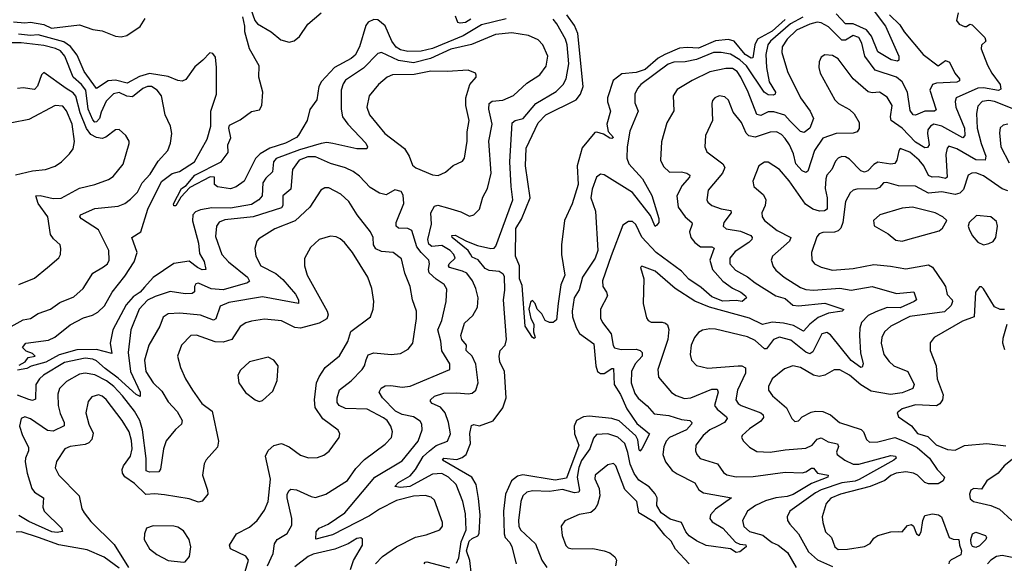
# Model space of a CAD drawing. Extents: x 1443846 to 1577407, y 839182 to 927291.
# Tile 460 of 535: x 1545127 to 1550346, y 906788 to 909669. Entities that reach past the tile are written whole.
import ezdxf

# ---------------------------------------------------------------- set-up
doc = ezdxf.new("R2010")
doc.units = 0

msp = doc.modelspace()

# ---------------------------------------------------------------- linework, layer by layer
at = {"layer": '0CON20XD'}
for points in [[(1546352.2, 909725), (1546374.1, 909664.1), (1546387.6, 909647.6), (1546460.8, 909605), (1546511.7, 909561.8), (1546555, 909549.2), (1546582.4, 909557.6), (1546609.6, 909580.4), (1546655, 909645.8), (1546725, 909705.5)], [(1549650.8, 909720.8), (1549717.2, 909635), (1549786.4, 909475), (1549787.5, 909455), (1549780.8, 909449.2), (1549745.9, 909455.9), (1549675, 909499.2), (1549641.8, 909581.8), (1549615.3, 909615.3), (1549545, 909646.3), (1549505, 909646.2), (1549455, 909699.3)], [(1545095, 909656.9), (1545155, 909652), (1545185, 909656), (1545255, 909642.9), (1545295, 909624.1), (1545445, 909641.6), (1545515, 909617.8), (1545565, 909610), (1545635, 909582.2), (1545665, 909578.9), (1545695, 909585.6), (1545765, 909632.5), (1545792.5, 909675)], [(1547705, 909674.4), (1547575, 909641.5), (1547477.1, 909582.9), (1547315, 909516.3), (1547255, 909501.5), (1547185, 909500), (1547145, 909510), (1547123.4, 909523.4), (1547099.5, 909555), (1547065, 909636.9), (1547025, 909668.7), (1547005, 909670.6), (1546975, 909655.9), (1546961.7, 909638.3), (1546929.1, 909525), (1546905, 909481.8), (1546885, 909462.6), (1546795, 909415.2), (1546727.7, 909342.3), (1546713.3, 909315), (1546702.9, 909245), (1546665, 909192.9), (1546650.5, 909135), (1546605, 909057.1), (1546594, 909045), (1546536, 909015), (1546452.7, 908987.3), (1546401, 908959), (1546377.4, 908932.6), (1546316.8, 908813.2), (1546275, 908783.3), (1546245, 908773.3), (1546175, 908782.5), (1546160, 908795), (1546160, 908835), (1546136.4, 908836.4), (1546029.6, 908780.4), (1545981.8, 908728.2), (1545955, 908682.5), (1545945, 908683.3), (1545943.2, 908693.2), (1545985, 908774.4), (1546009.9, 908790.1), (1546056.1, 908845), (1546195.1, 908914.9), (1546231.9, 908965), (1546230, 909005), (1546247.1, 909042.9), (1546236.6, 909095), (1546240.1, 909109.9), (1546295, 909138.9), (1546355, 909181.9), (1546398.9, 909191.1), (1546410, 909215), (1546415.9, 909285), (1546394.4, 909365), (1546397.3, 909425), (1546345.5, 909515), (1546320.5, 909605), (1546321.3, 909635), (1546310, 909685)], [(1547522.6, 906725), (1547512.5, 906802.5), (1547494.7, 906854.7), (1547509.8, 906905), (1547525, 906919.8), (1547556.4, 906933.6), (1547563.5, 906946.5), (1547567.5, 907045), (1547558.5, 907131.5), (1547546.1, 907206.1), (1547524.1, 907244.1), (1547368, 907335), (1547375, 907345.9), (1547445, 907338.8), (1547472, 907348), (1547494.4, 907365), (1547517.5, 907422.5), (1547513.5, 907476.5), (1547521.2, 907518.8), (1547535, 907522.9), (1547565, 907517.3), (1547636, 907544), (1547687.4, 907612.6), (1547706, 907665), (1547697.1, 907805), (1547672.9, 907855), (1547667.8, 907885), (1547673.3, 907915), (1547699.6, 907945), (1547708.1, 907975), (1547691.4, 908185), (1547697.8, 908235), (1547697.2, 908307.2), (1547690.4, 908320.4), (1547668.6, 908335), (1547615, 908340.7), (1547595, 908350.7), (1547557.1, 908397.1), (1547525, 908409.7), (1547516, 908426), (1547503.8, 908445), (1547419.6, 908515), (1547417.1, 908525), (1547435, 908527.6), (1547494.8, 908494.8), (1547553, 908473), (1547625, 908456.7), (1547641.3, 908458.7), (1547651.8, 908468.2), (1547741.5, 908715), (1547731.8, 908785), (1547725.3, 908915), (1547738, 909122), (1547753.8, 909135), (1547795, 909144.5), (1547863.8, 909225), (1547970.8, 909289.2), (1548008.7, 909325), (1548023.8, 909356.2), (1548038.4, 909435), (1548029, 909535), (1548020.3, 909565), (1547975, 909647.9), (1547955, 909671.1)], [(1547517.7, 909672.3), (1547490, 909655), (1547461.2, 909651.2), (1547450, 909655), (1547437.5, 909687.5)], [(1548547.5, 909485), (1548512, 909465), (1548442.4, 909405), (1548395, 909389.6), (1548318.4, 909381.6), (1548273.1, 909346.9), (1548243.6, 909255), (1548243.3, 909233.3), (1548258.8, 909185), (1548239.2, 909115), (1548245.8, 909075.8), (1548274, 909045), (1548265, 909039.4), (1548255, 909041.8), (1548222.3, 909062.3), (1548186.3, 909073.7), (1548175, 909071.8), (1548109.2, 908990.8), (1548081.2, 908895), (1548087.3, 908795), (1548055, 908693.3), (1548015.7, 908605), (1547998.8, 908475), (1547999.2, 908425), (1548017.1, 908315), (1547995.3, 908264.7), (1547981.5, 908165), (1547971.9, 908078.1), (1547955.5, 908064.5), (1547935, 908064.2), (1547912.5, 908075), (1547895, 908110), (1547870, 908135), (1547860, 908165), (1547845, 908180), (1547835, 908172.5), (1547826, 908135), (1547836.7, 908085), (1547851.9, 908055), (1547850, 908015), (1547860, 907985), (1547855, 907980), (1547845, 907984.4), (1547805.6, 908045), (1547790, 908260), (1547776.4, 908296.4), (1547776, 908365), (1547755.3, 908415), (1547756.8, 908563.2), (1547787.6, 908612.4), (1547832.9, 908725), (1547808, 908895), (1547812.5, 908987.5), (1547875, 909121.9), (1547916.7, 909165), (1548076.2, 909243.8), (1548100.5, 909275), (1548113.5, 909315), (1548086, 909595), (1548068.6, 909638.6), (1548027.7, 909695)], [(1549278.1, 909681.9), (1549213.3, 909646.7), (1549107.1, 909555), (1549092.4, 909535), (1549081.5, 909485), (1549085.6, 909415), (1549100.3, 909340.3), (1549133.3, 909285), (1549131.4, 909275), (1549120.8, 909269.2), (1549095, 909270.3), (1549073.2, 909285), (1548979.6, 909425), (1548945, 909455.9), (1548895, 909486.5), (1548845, 909495.2), (1548805, 909494.4), (1548715, 909458.6), (1548655, 909445.2), (1548595, 909444.3), (1548565, 909433), (1548420.4, 909325), (1548402.3, 909305), (1548388.2, 909275), (1548387.6, 909227.6), (1548405.7, 909185), (1548361.4, 909078.6), (1548347.9, 908995), (1548345.8, 908935), (1548356.6, 908905), (1548427.8, 908825), (1548477.3, 908737.3), (1548514.6, 908615), (1548514.5, 908595), (1548505, 908580), (1548495, 908572.5), (1548471.4, 908631.4), (1548375, 908753.9), (1548225, 908847.5), (1548205, 908850), (1548185, 908834.5), (1548161.2, 908771.2)], [(1549738, 909695), (1549791.8, 909641.8), (1549815.8, 909605), (1549916.2, 909485), (1549995, 909424.3), (1550035, 909453.3), (1550055, 909443.3), (1550083.8, 909385), (1550109.2, 909355), (1550109.2, 909345), (1550095, 909338.5), (1549986.6, 909333.4), (1549965, 909325.9), (1549951.8, 909295), (1549985, 909191.2), (1549975.3, 909184.7), (1549925, 909184.3), (1549875, 909163.2), (1549862.9, 909165), (1549847.2, 909187.2), (1549833.2, 909285), (1549805, 909339.7), (1549774.5, 909365), (1549661.9, 909401.9), (1549606.1, 909475), (1549591.5, 909545), (1549575, 909574.7), (1549545, 909585.5), (1549505, 909560.3), (1549485, 909560.6), (1549415, 909630.3), (1549375, 909652.4), (1549355, 909655.2), (1549314.7, 909644.7), (1549245, 909614), (1549194.8, 909565), (1549168.4, 909525), (1549166.2, 909495), (1549196.9, 909395), (1549265.3, 909255), (1549317.1, 909185), (1549334, 909145), (1549315, 909094.2), (1549285, 909071.9), (1549265, 909075.6), (1549211.7, 909131.7), (1549183.1, 909163.1), (1549125, 909181.2), (1549095, 909180.6), (1549055, 909161.9), (1549035, 909166.7), (1548989.1, 909285), (1548950, 909365), (1548929.4, 909395), (1548905, 909409.6), (1548869.7, 909410.3), (1548785, 909392), (1548692.4, 909347.6), (1548611.7, 909298.3), (1548591.4, 909265), (1548594.5, 909185.5), (1548557.4, 909122.6), (1548528.3, 909021.7), (1548524.4, 908925), (1548540.2, 908890.2), (1548570.8, 908860.8), (1548635, 908862.1), (1548664.2, 908855), (1548678.6, 908845), (1548678.1, 908835), (1548638.9, 908791.1), (1548610.7, 908735), (1548618.2, 908675), (1548655, 908624.6), (1548690.6, 908595), (1548692.5, 908585), (1548676.9, 908545), (1548684.3, 908514.3), (1548705, 908488.8), (1548735, 908465.3), (1548795, 908465.8), (1548807.7, 908457.7), (1548784.7, 908395), (1548798.7, 908345), (1548855, 908283.4), (1548905, 908245.4), (1548948.9, 908225), (1548974.4, 908205), (1548978.8, 908195), (1548956.2, 908175), (1548925, 908180.5), (1548855, 908176.8), (1548795, 908200.6), (1548739.8, 908249.8), (1548673.8, 908293.8), (1548635, 908335.7), (1548501, 908435), (1548425.7, 908515.7), (1548392.8, 908582.8), (1548375, 908598.9), (1548355, 908600), (1548325, 908580), (1548261.8, 908418.2), (1548216.9, 908285), (1548218.2, 908255), (1548237.5, 908225), (1548242.5, 908205), (1548205.5, 908135), (1548205, 908087.5), (1548215.5, 908065), (1548262.1, 908005), (1548273, 907943), (1548280.7, 907930.7), (1548315, 907920.3), (1548395, 907923.8), (1548416.1, 907916.1), (1548426.7, 907905), (1548425.8, 907885), (1548389.4, 907845), (1548370.3, 907805), (1548368.3, 907745), (1548388, 907688), (1548405, 907664), (1548453, 907623), (1548490.8, 907580.8), (1548568, 907572), (1548635, 907550.5), (1548678.8, 907545), (1548689.6, 907535), (1548688, 907525), (1548660.8, 907495), (1548570.9, 907455), (1548553.1, 907435), (1548541.1, 907405), (1548535.4, 907365), (1548549.6, 907325), (1548585, 907279.6), (1548612.4, 907262.4)], [(1550101.2, 909705), (1550092.5, 909665), (1550107.5, 909645), (1550135, 909632.5), (1550145, 909632.5), (1550163.9, 909646.1), (1550175, 909642.5), (1550242.9, 909575), (1550247.5, 909555), (1550225.9, 909534.1), (1550224.2, 909515), (1550257.2, 909427.2), (1550279.7, 909385), (1550324.7, 909325), (1550328.6, 909301.4), (1550315.7, 909294.3), (1550235, 909307.6), (1550205, 909305.7), (1550091.5, 909255), (1550085.3, 909235), (1550088.4, 909205), (1550134.4, 909095), (1550137, 909055), (1550126.7, 909043.3), (1550015.3, 909105.3), (1549972.9, 909115), (1549954.6, 909105.4), (1549941.5, 909085), (1549938.7, 909065), (1549947.5, 909005), (1549939.2, 908990.9), (1549925, 908989.7), (1549875, 909020), (1549805, 909094.3), (1549746.1, 909135), (1549743.3, 909155), (1549751.5, 909215), (1549725, 909259.1), (1549685, 909285.4), (1549645, 909281.5), (1549625, 909287.5), (1549545.5, 909355), (1549465, 909461.8), (1549435, 909479.6), (1549395, 909482.9), (1549375, 909471.2), (1549364.5, 909445.5), (1549362.5, 909415), (1549370.5, 909385), (1549448.5, 909245), (1549468.1, 909225), (1549525, 909193.9), (1549550.3, 909170.3), (1549576.7, 909125), (1549577.2, 909092.8), (1549566, 909075), (1549545, 909067.1), (1549455, 909065.6), (1549385, 909041.9), (1549340.4, 908975), (1549305, 908866.7), (1549295, 908859.2), (1549275, 908868.9), (1549241.8, 908905), (1549228.8, 908958.8), (1549208.4, 909005), (1549185, 909039.6), (1549165, 909060), (1549138, 909075), (1549105, 909073.3), (1549025, 909045.9), (1548992.7, 909052.7), (1548978.3, 909068.3), (1548953.9, 909123.9), (1548908.8, 909178.8), (1548885, 909242.5), (1548865, 909260), (1548835, 909265.8), (1548811.2, 909255), (1548799.7, 909240.3), (1548795.6, 909225), (1548799.5, 909135), (1548761.9, 909055), (1548759.5, 908995), (1548769.6, 908969.6), (1548854.5, 908905), (1548864.6, 908885), (1548851.6, 908855), (1548776.5, 908765), (1548769.1, 908715), (1548775, 908701.9), (1548795.7, 908685), (1548845, 908666.9), (1548897, 908657), (1548897.8, 908645), (1548859.1, 908595), (1548855.6, 908575), (1548871.2, 908561.2), (1548948, 908548), (1549001.9, 908525), (1549010, 908515), (1549008.2, 908505), (1548991.9, 908488.1), (1548918.7, 908441.3), (1548890.6, 908405), (1548890.7, 908375), (1548921.7, 908341.7), (1548985.8, 908305.8), (1549025, 908274.3), (1549135, 908205.7), (1549185, 908192.2), (1549225, 908156), (1549255, 908152.6), (1549395, 908167.1), (1549495, 908133.3), (1549486.7, 908125), (1549415, 908113.2), (1549359.5, 908090.5), (1549314.6, 908055.4), (1549281.7, 908018.3), (1549228.2, 908048.2), (1549175, 908061.3), (1549114.8, 908065.2), (1549065, 908054.2), (1548995, 908087.9), (1548783.8, 908146.2), (1548705, 908177.2), (1548601.4, 908245), (1548495, 908337.1), (1548425, 908362.5), (1548417.5, 908355), (1548435.7, 908295.7), (1548431.1, 908165), (1548449.3, 908089.3), (1548458, 908075), (1548475, 908065.6), (1548533.4, 908066.6), (1548551.1, 908061.1), (1548561.1, 908051.1), (1548567.8, 908027.8), (1548562.8, 907975), (1548509.5, 907815), (1548512.9, 907775), (1548582.7, 907692.7), (1548607.1, 907677.1), (1548651.7, 907661.7), (1548685, 907664.7), (1548795, 907710.6), (1548825, 907711.4), (1548829.2, 907695), (1548810.6, 907625), (1548825, 907605.3), (1548874.5, 907565), (1548877.5, 907555), (1548862.7, 907535), (1548825.2, 907514.8), (1548785, 907495.3), (1548749.6, 907465), (1548711.8, 907415), (1548708.5, 907385), (1548715.6, 907365), (1548733.6, 907343.6), (1548826, 907315), (1548858.5, 907268.5), (1548875, 907257.3), (1548925, 907246.7), (1549015, 907248.1), (1549185, 907271.8), (1549275, 907267.5), (1549295, 907273.1), (1549325, 907292.9), (1549335, 907292), (1549356.2, 907266.2), (1549412.5, 907255), (1549410.6, 907245), (1549325, 907211), (1549226.4, 907153.6), (1549195, 907141.9), (1549135.1, 907134.9), (1549080.4, 907119.6), (1549026.5, 907095), (1548985.8, 907064.2), (1548959.1, 907015), (1548965, 906982.5), (1548996.3, 906956.4), (1549067, 906937), (1549095.1, 906915.1), (1549115, 906898.4), (1549146.9, 906885), (1549196.8, 906845), (1549242.9, 906765)], [(1549185, 909670), (1549115, 909607.6), (1549038.7, 909565), (1549023.1, 909535), (1549013.1, 909466.9), (1549005, 909465.3), (1548972.4, 909485), (1548915, 909554.4), (1548885, 909564), (1548815, 909556.9), (1548725, 909518), (1548665, 909521.9), (1548625, 909517.3), (1548547.5, 909485)], [(1547442, 906788), (1547455, 906817.5), (1547467.9, 906902.1), (1547493.7, 906965), (1547491, 907051), (1547476.6, 907115), (1547441.3, 907205), (1547400.3, 907245), (1547365, 907264.8), (1547315, 907259.7), (1547195, 907195.1), (1547145, 907190), (1547116.2, 907195), (1547135, 907215.7), (1547197.6, 907252.4), (1547225, 907285.3), (1547265.8, 907354.2), (1547299.6, 907385), (1547335, 907411.6), (1547395, 907434.6), (1547410.6, 907475), (1547400.3, 907535), (1547381.8, 907585), (1547357.7, 907615), (1547313.1, 907635), (1547304.6, 907645), (1547305.4, 907655), (1547325, 907673.2), (1547375, 907690.3), (1547445, 907692.2), (1547504.5, 907685.5), (1547525, 907689.5), (1547545, 907705.8), (1547557.1, 907745), (1547545, 907844.2), (1547526.2, 907886.1), (1547494.6, 907915), (1547496, 907945), (1547471.2, 907975), (1547465.5, 907995), (1547485, 908061.4), (1547529.5, 908100.5), (1547553.5, 908145), (1547557.3, 908195), (1547544.6, 908245), (1547528, 908285), (1547497.1, 908325), (1547475, 908336.8), (1547404.5, 908355), (1547400.3, 908365), (1547404.2, 908375), (1547435.8, 908405), (1547427.9, 908425), (1547409.5, 908445), (1547365, 908472.7), (1547312.4, 908467.6), (1547295, 908479.1), (1547290.3, 908505), (1547309.2, 908585), (1547307.3, 908645), (1547325, 908681.4), (1547344.4, 908685.6), (1547395, 908671.9), (1547465, 908650.4), (1547511.7, 908628.3), (1547535, 908634.2), (1547564.4, 908665.6), (1547582.2, 908727.8), (1547607.3, 908775), (1547625.4, 908855), (1547614.7, 909025), (1547630.9, 909115), (1547614.7, 909195.3), (1547615, 909225.6), (1547632.2, 909237.8), (1547687.3, 909242.7), (1547745, 909266.8), (1547815, 909333.5), (1547885, 909376.4), (1547917.1, 909422.9), (1547926, 909475), (1547900, 909535), (1547875, 909561.5), (1547825, 909585.3), (1547735, 909600), (1547649.8, 909590.2), (1547522.5, 909537.5), (1547412.7, 909512.7), (1547305, 909463.4), (1547215, 909440.7), (1547135, 909452.2), (1547045, 909495.5), (1547025, 909490.5), (1546948.7, 909411.3), (1546855, 909349.4), (1546840.9, 909329.1), (1546830.7, 909295), (1546831.3, 909195), (1546838.9, 909155), (1546866.8, 909115), (1546961.9, 909015), (1546970, 908995), (1546966.7, 908985), (1546915, 908985.5), (1546786.7, 909013.3), (1546755, 909017.8), (1546725, 909013.4), (1546610.6, 908979.4), (1546487, 908933), (1546473.3, 908915), (1546467.2, 908862.8), (1546431, 908829), (1546415.7, 908805), (1546412.5, 908735), (1546394, 908715), (1546355, 908689.3), (1546245, 908669.5), (1546145, 908672.1), (1546085, 908661.9), (1546059, 908651), (1546045.7, 908634.3), (1546043.6, 908603.6), (1546075.5, 908485), (1546080.4, 908430.4), (1546105, 908387.5), (1546113.8, 908345), (1546095, 908342.9), (1546069.2, 908355), (1546025, 908390), (1545945, 908376.8), (1545835, 908302.5), (1545789.2, 908250.8), (1545765, 908225.3), (1545729.2, 908200.8), (1545691.8, 908158.2), (1545620.5, 908025), (1545607.2, 907955), (1545615, 907900), (1545535, 907921.7), (1545430.8, 907919.3), (1545337, 907893), (1545265, 907853.7), (1545187.6, 907832.4), (1545165, 907820.8), (1545115, 907811.2)], [(1545125, 907838.8), (1545156.7, 907855), (1545171.7, 907878.3), (1545210, 907885), (1545195, 907900), (1545161.7, 907911.7), (1545141.7, 907931.7), (1545160, 907955), (1545279.7, 907970.3), (1545312.6, 907987.4), (1545395, 908051.1), (1545465, 908088.8), (1545513.4, 908103.4), (1545540.8, 908119.1), (1545576.7, 908153.2), (1545617.3, 908225), (1545685, 908309.2), (1545734.8, 908385.2), (1545750.3, 908435), (1545722, 908515), (1545770, 908545), (1545805.8, 908665), (1545879, 908811), (1545935, 908853.2), (1545975, 908863.8), (1546054.5, 908915), (1546120.8, 909035), (1546140.9, 909105), (1546141.1, 909185), (1546170, 909275), (1546170.6, 909415), (1546165, 909470), (1546150.7, 909490.7), (1546135, 909493.3), (1546098, 909455), (1546055, 909418.5), (1546007.1, 909352.9), (1545987.6, 909342.4), (1545965, 909346), (1545915, 909368.5), (1545815, 909383.3), (1545762.8, 909367.2), (1545697.6, 909332.4), (1545635, 909348.1), (1545595.6, 909344.4), (1545535, 909304.7), (1545469.4, 909395), (1545431.4, 909481.4), (1545396.8, 909526.8), (1545361.8, 909551.8), (1545225, 909589.4), (1545185, 909585.7), (1545121.6, 909591.6)], [(1545035, 908016), (1545145, 908077.7), (1545185, 908085.5), (1545225, 908111.8), (1545290, 908135), (1545339.2, 908170.8), (1545415, 908199.5), (1545464.4, 908245), (1545514.1, 908325.9), (1545571.5, 908358.5), (1545592.2, 908375), (1545601.2, 908395), (1545600, 908445), (1545544.6, 908555), (1545455, 908612.9), (1545446, 908625), (1545450, 908635), (1545525, 908668.2), (1545649.9, 908680.1), (1545685, 908694.6), (1545715, 908717.1), (1545751.5, 908755), (1545776.1, 908803.9), (1545819.5, 908850.5), (1545860.3, 908919.7), (1545912.5, 908975), (1545927.3, 909015), (1545933.1, 909065), (1545925.7, 909105), (1545898.6, 909165), (1545878.9, 909265), (1545856.2, 909295), (1545825, 909314.1), (1545805, 909315.2), (1545780.5, 909305), (1545725, 909259.5), (1545695, 909263.5), (1545655, 909282.5), (1545625, 909276.6), (1545585, 909237.3), (1545559.3, 909179.3), (1545549.4, 909145), (1545535, 909127.1), (1545525, 909126.8), (1545515, 909137.6), (1545490.7, 909195), (1545477, 909295), (1545455.3, 909325.3), (1545410.8, 909365), (1545366.3, 909475), (1545343.3, 909503.3), (1545317, 909517), (1545255, 909532.4), (1545135, 909546.4), (1545075, 909545.9)], [(1545122, 908265), (1545205, 908299.5), (1545275, 908355.6), (1545335, 908406.2), (1545344, 908425), (1545345.7, 908455.7), (1545342, 908475), (1545307.2, 908507.2), (1545291.1, 908531.1), (1545276, 908625), (1545224.7, 908695), (1545212.2, 908735), (1545235, 908738.1), (1545305, 908721.2), (1545346.2, 908723.8), (1545444.7, 908775.3), (1545526.2, 908795), (1545598.3, 908821.7), (1545622.3, 908837.7), (1545675, 908902.5), (1545707.9, 909012.1), (1545707.1, 909025), (1545690.6, 909055), (1545655, 909087.1), (1545635, 909085.7), (1545583.5, 909046.5), (1545565, 909040), (1545535, 909044.3), (1545505, 909060.7), (1545482.1, 909092.1), (1545447.4, 909175), (1545425, 909263.8), (1545410.8, 909280.8), (1545373.9, 909305), (1545255, 909390), (1545242.5, 909377.5), (1545222.4, 909317.6), (1545205, 909298.5), (1545145, 909307.1), (1545115, 909303.5)], [(1547345, 908842.9), (1547385, 908860.6), (1547425, 908896.9), (1547475, 908920), (1547484.4, 908935.6), (1547499.6, 909025), (1547499.6, 909075), (1547509.3, 909135), (1547491.5, 909215), (1547491.1, 909255), (1547513.7, 909326.3), (1547546.2, 909365), (1547547.5, 909375), (1547542.5, 909385), (1547505, 909402), (1547393.8, 909393.8), (1547305.8, 909395.8), (1547217.8, 909377.8), (1547103, 909377), (1547075.7, 909364.3), (1547028.2, 909325), (1546980, 909265), (1546967.3, 909205), (1546981.5, 909165), (1547062.1, 909065), (1547167, 908987), (1547191.9, 908945), (1547208.6, 908898.6), (1547226.4, 908883.6), (1547315, 908846.5), (1547345, 908842.9)], [(1545105, 908846.7), (1545195, 908868.5), (1545264.6, 908875.4), (1545315, 908892.2), (1545349.2, 908915), (1545392, 908958), (1545410.6, 908985), (1545417.1, 909022.9), (1545405.7, 909115), (1545375, 909186.5), (1545355, 909211.5), (1545315, 909213.9), (1545175, 909139.6), (1545085, 909123.2)], [(1550405, 909191.1), (1550295, 909235.6), (1550265, 909241.6), (1550228.9, 909235), (1550205, 909210.8), (1550198.7, 909171.3), (1550203.1, 909095), (1550223.5, 909013.5), (1550248.7, 908945), (1550245.3, 908924.7), (1550195, 908927), (1550095, 908984.3), (1550051.5, 908998.5), (1550042.6, 908987.4), (1550036.7, 908955), (1550043.8, 908835), (1550035, 908826.9), (1549995, 908835.6), (1549963.8, 908833.8), (1549945, 908843.5), (1549920.2, 908895), (1549895, 908924.3), (1549845, 908967.3), (1549795, 908985.6), (1549786.6, 908973.4), (1549775.9, 908924.1), (1549765, 908907.1), (1549745, 908903.1), (1549675, 908913.2), (1549655, 908902.3), (1549622.8, 908867.2), (1549605, 908861.2), (1549585, 908868), (1549525, 908930.4), (1549505, 908943.1), (1549485, 908943.8), (1549465, 908934.5), (1549450.9, 908919.1), (1549432.1, 908875), (1549405.9, 908845), (1549399.3, 908825), (1549395.8, 908775), (1549407.5, 908725), (1549406.5, 908665), (1549393.8, 908656.2), (1549366.5, 908653.5), (1549330.9, 908665), (1549291.6, 908691.6), (1549205, 908815.6), (1549155, 908875.4), (1549095, 908914.3), (1549075, 908914.3), (1549044.6, 908895.4), (1549013.2, 908813.2), (1549019.2, 908785), (1549070, 908740), (1549082.9, 908715), (1549078.8, 908685), (1549061.5, 908645), (1549062.2, 908625), (1549075.6, 908605), (1549141.9, 908551.9), (1549214.5, 908515), (1549207.7, 908495), (1549116.9, 908415), (1549109.5, 908395), (1549120.9, 908360.9), (1549135, 908341.5), (1549180, 908305), (1549265, 908250), (1549295, 908238.8), (1549335, 908235.3), (1549475, 908246.6), (1549535, 908236.2), (1549645, 908254.6), (1549775, 908218.7), (1549866.9, 908226.9), (1549880, 908185), (1549867.5, 908175), (1549795, 908142.7), (1549725, 908143.2), (1549665, 908121), (1549625, 908100.7), (1549589.3, 908065), (1549579.5, 908035), (1549578.1, 907995), (1549584.2, 907904.2), (1549598.6, 907845), (1549593.3, 907826.7), (1549585, 907826.2), (1549535, 907862.9), (1549425, 907998.2), (1549405, 908010.4), (1549378.9, 908005), (1549331.6, 907908.4), (1549315, 907898.6), (1549295, 907906.8), (1549215, 907970), (1549155, 907986.3), (1549123.3, 907975), (1549085, 907923.9), (1549075, 907924.7), (1549025, 907968), (1548985, 907988.4), (1548815, 908028.5), (1548785, 908030.9), (1548746.3, 908023.7), (1548725, 908010.8), (1548704.7, 907985.3), (1548686.5, 907945), (1548680.6, 907895), (1548688.6, 907865), (1548715, 907837.1), (1548775, 907822.1), (1548935.3, 907835.3), (1548955, 907834.1), (1548973.7, 907823.7), (1548974.7, 907795), (1548932.6, 907705), (1548923.8, 907653.8), (1548935.2, 907635.2), (1548952.2, 907625), (1549055.5, 907585), (1549067.3, 907575), (1549069.5, 907560.5), (1549055, 907541.8), (1548995, 907500.4), (1548955.8, 907465), (1548954, 907455), (1548964.2, 907435), (1548995, 907403.1), (1549035, 907380), (1549105, 907376.8), (1549185, 907390.3), (1549295, 907398.7), (1549327.9, 907415), (1549355, 907446.6), (1549375, 907453.7), (1549412.3, 907432.3), (1549461.1, 907421.1), (1549467.6, 907407.6), (1549456.7, 907376.7), (1549459.5, 907365), (1549500, 907335), (1549545, 907313.2), (1549575, 907313.3), (1549745, 907359.7), (1549769.4, 907355), (1549772.2, 907345), (1549760, 907335), (1549577.5, 907232.5), (1549555, 907223.8), (1549485, 907214.6), (1549375, 907176.8), (1549345, 907162), (1549259.4, 907100.6), (1549208.9, 907065), (1549194.4, 907035), (1549197.5, 907015), (1549208.5, 906995), (1549255, 906944.4), (1549308.2, 906848.2), (1549356.8, 906806.8), (1549435, 906771.5)], [(1550365.4, 909114.6), (1550340.5, 909109.5), (1550325, 909096), (1550321.4, 909068.6), (1550328.4, 908995), (1550371.1, 908911.1)], [(1547012.5, 906785), (1547050, 906825), (1547125, 906876.1), (1547225, 906926.8), (1547281.5, 906938.5), (1547353.7, 906966.3), (1547368.1, 906985), (1547367.5, 907005), (1547325, 907122.5), (1547308.7, 907138.7), (1547276.9, 907146.9), (1547215, 907143.2), (1547125, 907120.4), (1547033.6, 907075), (1546980.5, 907039.5), (1546785, 906938.4), (1546696.4, 906916.4), (1546698.5, 906955), (1546715, 906974.5), (1546761.9, 906995), (1546850.5, 907055), (1547009.6, 907245), (1547155, 907332), (1547238.7, 907435), (1547261.2, 907495), (1547259.1, 907525), (1547250.5, 907540.5), (1547215, 907564.6), (1547155, 907577.2), (1547118.6, 907595), (1547050.4, 907665), (1547032.2, 907695), (1547043.1, 907716.9), (1547065, 907728.2), (1547095, 907730), (1547155, 907720.9), (1547197.5, 907727.5), (1547407.1, 907815), (1547406.5, 907845), (1547364.7, 907914.7), (1547359.5, 907965), (1547343.2, 908025), (1547364.2, 908075), (1547388.2, 908175), (1547390.8, 908240.8), (1547376.9, 908265), (1547335, 908293.6), (1547298.3, 908328.3), (1547293.2, 908345), (1547300.2, 908375), (1547296.4, 908395), (1547254.5, 908434.5), (1547232.2, 908465), (1547205, 908551.5), (1547185, 908562.4), (1547134.3, 908564.3), (1547121.8, 908575), (1547121.8, 908595), (1547163.5, 908695), (1547159.1, 908739.1), (1547148.6, 908758.6), (1547115, 908767.5), (1547068.8, 908741.2), (1547035, 908749.6), (1546985, 908779.2), (1546929, 908839), (1546895.2, 908865.2), (1546855, 908884.7), (1546775, 908906.8), (1546695, 908942.2), (1546655, 908942.6), (1546608, 908925), (1546573.6, 908875), (1546565, 908770), (1546522.5, 908735), (1546522.7, 908685), (1546515, 908672.7), (1546365, 908623.6), (1546215, 908609.2), (1546184.8, 908595.2), (1546169.6, 908575), (1546165, 908520), (1546199.1, 908425), (1546234.5, 908385), (1546333.8, 908305), (1546345.9, 908284.1), (1546334.2, 908275), (1546205, 908238.2), (1546142.6, 908242.6), (1546075, 908272.5), (1546061.4, 908268.6), (1546054.6, 908254.6), (1546053.5, 908226.5), (1546042, 908218), (1546005, 908215.3), (1545925, 908228.6), (1545845, 908202.8), (1545805, 908182), (1545760.8, 908135), (1545716.5, 908025), (1545702.3, 907905), (1545715, 907804.4), (1545765, 907695.6), (1545765, 907671.4), (1545745, 907681.9), (1545649.8, 907769.8), (1545579.8, 907819.8), (1545535, 907860.9), (1545515, 907869.9), (1545475, 907875.1), (1545365, 907851.8), (1545254.1, 907785), (1545232.6, 907765), (1545213.6, 907735), (1545211.8, 907658.2), (1545195, 907650.4), (1545176.4, 907656.4), (1545115, 907679.8)], [(1550365, 908761.9), (1550335, 908771.9), (1550235, 908841.8), (1550195, 908857.9), (1550174.3, 908855.7), (1550154.7, 908845.3), (1550130.6, 908769.4), (1550109.7, 908750.3), (1550085, 908742.1), (1550015, 908756.2), (1549945, 908749.4), (1549875, 908787.2), (1549785, 908788.3), (1549723.1, 908806.9), (1549706.4, 908803.6), (1549685, 908779.3), (1549667.9, 908772.1), (1549565, 908770), (1549545.2, 908764.8), (1549528.9, 908751.1), (1549504, 908706), (1549489.7, 908595), (1549479.1, 908565), (1549465, 908550.7), (1549446.3, 908543.7), (1549385, 908541.4), (1549365, 908534.3), (1549351.9, 908518.1), (1549324.4, 908435), (1549325.6, 908395), (1549340.8, 908375), (1549375, 908357.3), (1549435, 908341.1), (1549545, 908350), (1549655, 908370.8), (1549743.7, 908363.6), (1549825, 908348.2), (1549945, 908369), (1549965, 908358.1), (1550022.8, 908275), (1550034.6, 908255), (1550043.5, 908213.5), (1550069.1, 908185), (1550072, 908175), (1550065, 908153.6), (1550029.4, 908120.6), (1549845, 908095.2), (1549744.4, 908045), (1549711.8, 908015), (1549697.7, 907985), (1549692.7, 907955), (1549707.5, 907895), (1549735, 907857.3), (1549760, 907835), (1549834.7, 907804.7), (1549868.2, 907735), (1549861.1, 907715), (1549840.6, 907705), (1549805, 907691.8), (1549742.6, 907682.6), (1549640.4, 907700.4), (1549585, 907734.3), (1549525, 907785.2), (1549475, 907812.7), (1549445, 907813.8), (1549395, 907784.6), (1549365, 907778.2), (1549335, 907785.3), (1549265, 907825.3), (1549225, 907834.5), (1549181.4, 907818.6), (1549115, 907765.7), (1549097.1, 907725), (1549096.9, 907705), (1549118.1, 907675), (1549191.2, 907611.2), (1549220, 907555), (1549235, 907540), (1549255, 907542.5), (1549274.8, 907565.2), (1549321.7, 907588.3), (1549345, 907594.2), (1549385, 907591.9), (1549425, 907575.4), (1549472, 907535), (1549587.6, 907497.6), (1549599.6, 907485), (1549615.6, 907445), (1549630.8, 907430.8), (1549675, 907432.7), (1549765, 907454.3), (1549815, 907435.8), (1549885, 907401.5), (1549950, 907345), (1549990, 907285), (1550028.6, 907245), (1550022.9, 907225), (1549995, 907208.9), (1549945, 907210), (1549925, 907216.9), (1549885.4, 907255.3), (1549865, 907266.4), (1549825, 907273.2), (1549772.9, 907265), (1549745, 907253.1), (1549713.7, 907226.3), (1549635.1, 907194.9), (1549477.8, 907155), (1549426.3, 907133.7), (1549401.4, 907105), (1549381.2, 907035), (1549383.8, 907005), (1549399.1, 906955), (1549430, 906925), (1549447, 906875), (1549465, 906860.7), (1549515, 906862.4), (1549605, 906877.6), (1549635, 906893.9), (1549655, 906921.4), (1549675, 906936), (1549745, 906954.8), (1549785, 906956.3), (1549805, 906954.2), (1549832.2, 906987.8), (1549855, 906993.6), (1549865.7, 906985), (1549880.8, 906945), (1549895, 906935.6), (1549904.6, 906955), (1549914.5, 907015), (1549925, 907041.8), (1549965, 907050.7), (1549997.8, 907045), (1550014, 907034), (1550054.4, 906924.4), (1550075, 906915.8), (1550105.8, 906915), (1550108, 906885), (1550120, 906855), (1550115, 906832.5), (1550063.9, 906806.1), (1550053.9, 906796.1), (1550052.5, 906785)], [(1546963.4, 907866.6), (1546975, 907892.5), (1547005, 907904), (1547095.5, 907894.5), (1547145, 907899.4), (1547186.5, 907923.5), (1547211.9, 907955), (1547230, 908085), (1547229.6, 908125), (1547209.5, 908185), (1547196.9, 908255), (1547168.8, 908325), (1547151.8, 908401.8), (1547106, 908436), (1547045, 908440.7), (1547015, 908454.6), (1547003.2, 908475), (1547000, 908515), (1546986.1, 908545), (1546916.4, 908635), (1546871.8, 908705), (1546829.4, 908745), (1546765, 908777.5), (1546745, 908778.1), (1546723.9, 908766.1), (1546665.3, 908674.7), (1546586.7, 908603.3), (1546479.9, 908560.1), (1546395, 908507.8), (1546383.3, 908495), (1546373.8, 908456.2), (1546379.6, 908415), (1546405, 908364.5), (1546484, 908324), (1546522.4, 908292.4), (1546589.5, 908215), (1546605.3, 908185), (1546604.2, 908165.8), (1546415, 908200.8), (1546235, 908170.4), (1546190, 908150), (1546166.2, 908083.8), (1546155, 908076.2), (1546085, 908103.5), (1545975.9, 908114.1), (1545915, 908110.9), (1545888.2, 908091.8), (1545870, 908045), (1545811.4, 907945), (1545788.3, 907865), (1545795.2, 907805.2), (1545835, 907744.6), (1545880.6, 907700.6), (1545914, 907644), (1545962.7, 907592.7), (1545988.5, 907545), (1545984.3, 907525), (1545952.8, 907497.2), (1545903.4, 907436.6), (1545889.6, 907395), (1545873, 907287), (1545865, 907273.1), (1545815, 907271.2), (1545797.4, 907277.4), (1545797.1, 907342.9), (1545778.6, 907495), (1545764.4, 907545), (1545735, 907594.1), (1545672.4, 907675), (1545626.9, 907725), (1545586.9, 907755), (1545525, 907787.1), (1545475, 907796.3), (1545445, 907791.2), (1545375, 907751.8), (1545337.9, 907715), (1545328.9, 907685), (1545330.8, 907625), (1545341.3, 907581.3), (1545362.9, 907535), (1545362.5, 907517.5), (1545305, 907488.2), (1545275, 907491.6), (1545185, 907553.2), (1545155, 907564.5), (1545134.2, 907555), (1545125.4, 907515), (1545142.3, 907465), (1545173.6, 907403.6), (1545174.1, 907385), (1545157.7, 907345), (1545156.9, 907325), (1545166.9, 907265), (1545192.1, 907185), (1545205.6, 907165), (1545253.5, 907135), (1545250, 907085), (1545257.1, 907065), (1545348.9, 906975), (1545354.2, 906955.8), (1545325, 906950.5), (1545296.7, 906955), (1545175, 907010.1), (1545122.2, 907042.2)], [(1548161.2, 908771.2), (1548154.2, 908724.2), (1548178.5, 908655), (1548191.1, 908445), (1548177.6, 908405), (1548109.5, 908305), (1548092.4, 908237.6), (1548066.2, 908195), (1548056.1, 908125), (1548058, 908095), (1548076.9, 908036.9), (1548095, 908006.2), (1548171.3, 907951.3), (1548180.6, 907835), (1548190, 907805), (1548205, 907794.4), (1548225, 907794.8), (1548265, 907819.6), (1548275, 907820), (1548277.6, 907735), (1548312.6, 907682.6), (1548345, 907607.5), (1548398.8, 907528.8), (1548465.6, 907475), (1548425.2, 907394.8), (1548415, 907382.5), (1548410, 907390), (1548403.3, 907443.3), (1548392.9, 907462.9), (1548304, 907544), (1548265, 907556.2), (1548145, 907567.6), (1548115, 907564.1), (1548079, 907545), (1548065.8, 907515), (1548068.5, 907475), (1548090.7, 907415), (1548025, 907239.3), (1547965, 907228.4), (1547793.2, 907256.8), (1547765, 907250.2), (1547734.8, 907225.2), (1547702, 907155), (1547691.3, 907065), (1547694.7, 906945), (1547700.4, 906925), (1547725, 906898.9), (1547736.1, 906875), (1547759.6, 906785)], [(1549805, 908495.6), (1549835, 908504.4), (1550000.5, 908549.5), (1550019.2, 908565), (1550041.2, 908605), (1550020.8, 908625), (1549980, 908645), (1549860, 908675), (1549805, 908670.6), (1549686.2, 908635), (1549652.5, 908605), (1549656, 908576), (1549730, 908535), (1549770.3, 908500.3), (1549805, 908495.6)], [(1550235, 908476), (1550265, 908482.9), (1550286.8, 908493.2), (1550300.7, 908515), (1550309.4, 908575), (1550305, 908600), (1550275, 908624.3), (1550198.3, 908631.7), (1550159.2, 908595), (1550154, 908575), (1550159.7, 908559.7), (1550175.7, 908525), (1550205, 908490.8), (1550235, 908476)], [(1546313.8, 906715), (1546340, 906805), (1546325.8, 906825.7), (1546244.3, 906865), (1546238.5, 906885), (1546275.5, 906945), (1546345, 906979.6), (1546385.9, 907014.1), (1546425, 907070), (1546444.6, 907115), (1546456.6, 907233.4), (1546429.3, 907355), (1546443.4, 907386.6), (1546475, 907412.9), (1546515, 907423.6), (1546555, 907405.5), (1546615, 907360.6), (1546657.6, 907347.6), (1546705, 907348.1), (1546738.6, 907361.4), (1546766.9, 907383.1), (1546820, 907455), (1546824.2, 907475), (1546814.5, 907494.5), (1546733.3, 907553.3), (1546693.4, 907613.4), (1546690, 907655), (1546700.8, 907745), (1546713.7, 907776.4), (1546745.6, 907825), (1546823.1, 907886.9), (1546865.8, 907964.2), (1546883, 908017), (1546986.9, 908095), (1547001.1, 908135), (1547003.5, 908175), (1546994.4, 908245), (1546973.1, 908305), (1546891.8, 908435), (1546848.3, 908488.3), (1546825, 908507.8), (1546805, 908518.1), (1546775, 908521.9), (1546715, 908504.4), (1546668.6, 908461.4), (1546636.8, 908403.2), (1546636.7, 908365), (1546650.4, 908315), (1546757.3, 908125), (1546763.1, 908105), (1546755.7, 908084.3), (1546715, 908060), (1546615, 908033.6), (1546585, 908037.9), (1546515, 908073.8), (1546425, 908082.8), (1546355, 908070.8), (1546325, 908061.8), (1546296.1, 908043.9), (1546251.5, 907975), (1546205, 907960), (1546162.6, 907962.6), (1546065, 907996.8), (1546035, 907994.5), (1545985.6, 907945), (1545964.3, 907885), (1545978.9, 907825), (1546006.5, 907765), (1546043.8, 907706.2), (1546093.3, 907635), (1546147.3, 907595), (1546181.5, 907435), (1546175, 907404.2), (1546115, 907336.2), (1546105.8, 907315), (1546096.5, 907255), (1546123.3, 907175), (1546124.4, 907155), (1546095, 907118.1), (1546075, 907112.3), (1546025, 907129.3), (1545895, 907150.7), (1545843.2, 907156.8), (1545795, 907152.7), (1545735, 907210.4), (1545685, 907246.7), (1545671.8, 907265), (1545669.7, 907285), (1545676.9, 907305), (1545713.8, 907355), (1545722.8, 907395), (1545719.4, 907439.4), (1545706.6, 907485), (1545669.7, 907545), (1545585, 907656.2), (1545565, 907673.6), (1545545, 907681.5), (1545510.4, 907669.6), (1545489.4, 907645), (1545478.5, 907585), (1545493.8, 907525), (1545517, 907477), (1545510, 907445), (1545493.7, 907426.3), (1545475, 907417.3), (1545395, 907406.5), (1545365.8, 907394.2), (1545321.7, 907328.3), (1545315.5, 907294.5), (1545335, 907255.6), (1545442.7, 907145), (1545456.7, 907076.7), (1545468.5, 907055), (1545505, 907010), (1545627.8, 906887.8), (1545704, 906765)], [(1550346.7, 908133.3), (1550325, 908133.3), (1550295, 908146.7), (1550235, 908242.5), (1550225, 908252.5), (1550215, 908252.5), (1550194.2, 908225), (1550186, 908095), (1550125, 908071.9), (1549975, 907985.6), (1549953.1, 907956.9), (1549952.5, 907915), (1549985.4, 907835), (1549991.1, 907765), (1550021.3, 907681.4), (1550019.3, 907655), (1550005, 907632.7), (1549987, 907623), (1549875, 907628.4), (1549805, 907606.2), (1549778, 907585), (1549785.8, 907565), (1549855, 907516.8), (1549886, 907476), (1549940.3, 907460.3), (1549985, 907416.8), (1550045, 907390.8), (1550085, 907388), (1550135, 907412), (1550253.7, 907423.7), (1550355, 907411.4)], [(1550349.3, 907919.3), (1550338.1, 907955), (1550339.5, 907980.5), (1550361.4, 908055)], [(1546395.9, 907645.9), (1546415, 907650.8), (1546469.4, 907700.6), (1546492.4, 907757.6), (1546497.5, 907835), (1546475, 907864), (1546445, 907881.2), (1546344.6, 907855.4), (1546297.6, 907812.4), (1546284.3, 907785), (1546289.2, 907745), (1546323.6, 907693.6), (1546375, 907654.2), (1546395.9, 907645.9)], [(1546440.4, 906775), (1546470.1, 906839.9), (1546478.2, 906891.8), (1546491.4, 906915), (1546544.3, 906945.7), (1546569, 906991), (1546570, 907025), (1546544.2, 907135), (1546545.4, 907155), (1546555, 907174.3), (1546565, 907180.6), (1546595, 907177.5), (1546671.5, 907141.5), (1546695, 907136.4), (1546750, 907155), (1546865, 907227.1), (1546909.6, 907290.4), (1546955, 907337.8), (1547065, 907420), (1547097.7, 907455), (1547103.8, 907485), (1547094.7, 907515), (1547075.3, 907545), (1547055, 907559.3), (1546969.2, 907605), (1546855, 907608.5), (1546820, 907625), (1546809.7, 907639.7), (1546809.6, 907665), (1546823.1, 907706.9), (1546885, 907755.4), (1546942.2, 907815), (1546954.7, 907835), (1546963.4, 907866.6)], [(1548612.4, 907262.4), (1548705, 907214.5), (1548727.5, 907177.5), (1548751.5, 907161.5), (1548900, 907135), (1548814.8, 907075.2), (1548789.6, 907045), (1548785.4, 907025), (1548797.9, 907007.9), (1548855, 906974.7), (1548920.8, 906900.8), (1548945, 906890.3), (1548976.6, 906886.6), (1548978, 906875), (1548945, 906848.2), (1548925, 906845.4), (1548895.3, 906865.3), (1548765, 906883.1), (1548715, 906906.8), (1548675, 906934.2), (1548657.9, 906955), (1548635, 907003.5), (1548575, 907022.5), (1548527.4, 907055), (1548504.4, 907095), (1548506.2, 907135), (1548496.3, 907156.3), (1548463.1, 907193.1), (1548408.5, 907228.5), (1548383.8, 907263.8), (1548363.5, 907313.5), (1548349.9, 907375), (1548335, 907422.5), (1548297.1, 907457.1), (1548245, 907474.7), (1548185, 907470.5), (1548169.3, 907450.7), (1548149.1, 907395), (1548105, 907332.5), (1548090.2, 907295), (1548081.5, 907245), (1548094.7, 907175.3), (1548091.1, 907165), (1548067.6, 907162.4), (1548005, 907180), (1547935, 907169.4), (1547845, 907172.4), (1547815, 907165.4), (1547793.9, 907145), (1547783.4, 907115), (1547770.5, 907015), (1547772.4, 906985), (1547781.6, 906965), (1547861.3, 906891.3), (1547894.3, 906804.3), (1547920.6, 906765)], [(1550396, 907345), (1550345, 907304.4), (1550312.9, 907265), (1550254.2, 907225), (1550225, 907181.2), (1550185, 907184.3), (1550169.2, 907175), (1550161.4, 907155), (1550165, 907130), (1550183.3, 907115), (1550274.2, 907094.2), (1550321.2, 907075), (1550386.2, 907015)], [(1548675.2, 906785.2), (1548603.9, 906863.9), (1548580.9, 906905), (1548546.9, 906936.9), (1548493.6, 907003.6), (1548409.6, 907055), (1548398.2, 907115), (1548335, 907179.4), (1548286.7, 907305), (1548275, 907317.1), (1548245, 907309.4), (1548177.3, 907255), (1548175.4, 907235), (1548198.9, 907185), (1548201.8, 907145), (1548190.1, 907099.9), (1548175.6, 907074.4), (1548155, 907058), (1548092.8, 907047.2), (1548017.3, 907012.7), (1547998, 906985), (1548001.9, 906935), (1548022.8, 906882.8), (1548035, 906870), (1548055.5, 906865.5), (1548165, 906867), (1548225, 906854.4), (1548255, 906843.9), (1548281.8, 906821.8), (1548289.8, 906805), (1548285.3, 906774.7)], [(1545655, 906762.6), (1545575, 906820.6), (1545485, 906859.6), (1545335, 906886.4), (1545226, 906924), (1545135, 906955.3), (1545107.7, 906952.3)], [(1545995, 906793.3), (1546005, 906796.7), (1546028, 906825), (1546034.3, 906875), (1546025.8, 906915), (1545995, 906960), (1545965, 906980), (1545945, 906985.6), (1545835, 906986.9), (1545798.8, 906975), (1545788, 906945), (1545787.1, 906915), (1545815.8, 906865), (1545854, 906835), (1545915, 906803.1), (1545995, 906793.3)], [(1546881.2, 906755), (1546897.2, 906802.8), (1546944.4, 906885), (1546945, 906916.2), (1546935, 906922.5), (1546915, 906919.1), (1546868.5, 906891.5), (1546797, 906863), (1546683.2, 906836.8), (1546656.3, 906825), (1546585, 906769)], [(1550195, 906872.3), (1550177.8, 906877.8), (1550170.8, 906890.9), (1550169.2, 906915), (1550176.7, 906945), (1550195, 906952.3), (1550245.6, 906935), (1550251.5, 906925), (1550249.1, 906915), (1550215, 906881.3), (1550195, 906872.3)], [(1550441.7, 906808.3), (1550335, 906830), (1550305, 906824.6), (1550275, 906805.4), (1550257.3, 906785)], [(1547271.9, 906785), (1547275.8, 906794.2), (1547285, 906795.4), (1547405, 906763.8)]]:
    msp.add_lwpolyline(points, dxfattribs=at)

doc.saveas('drawing.dxf')
